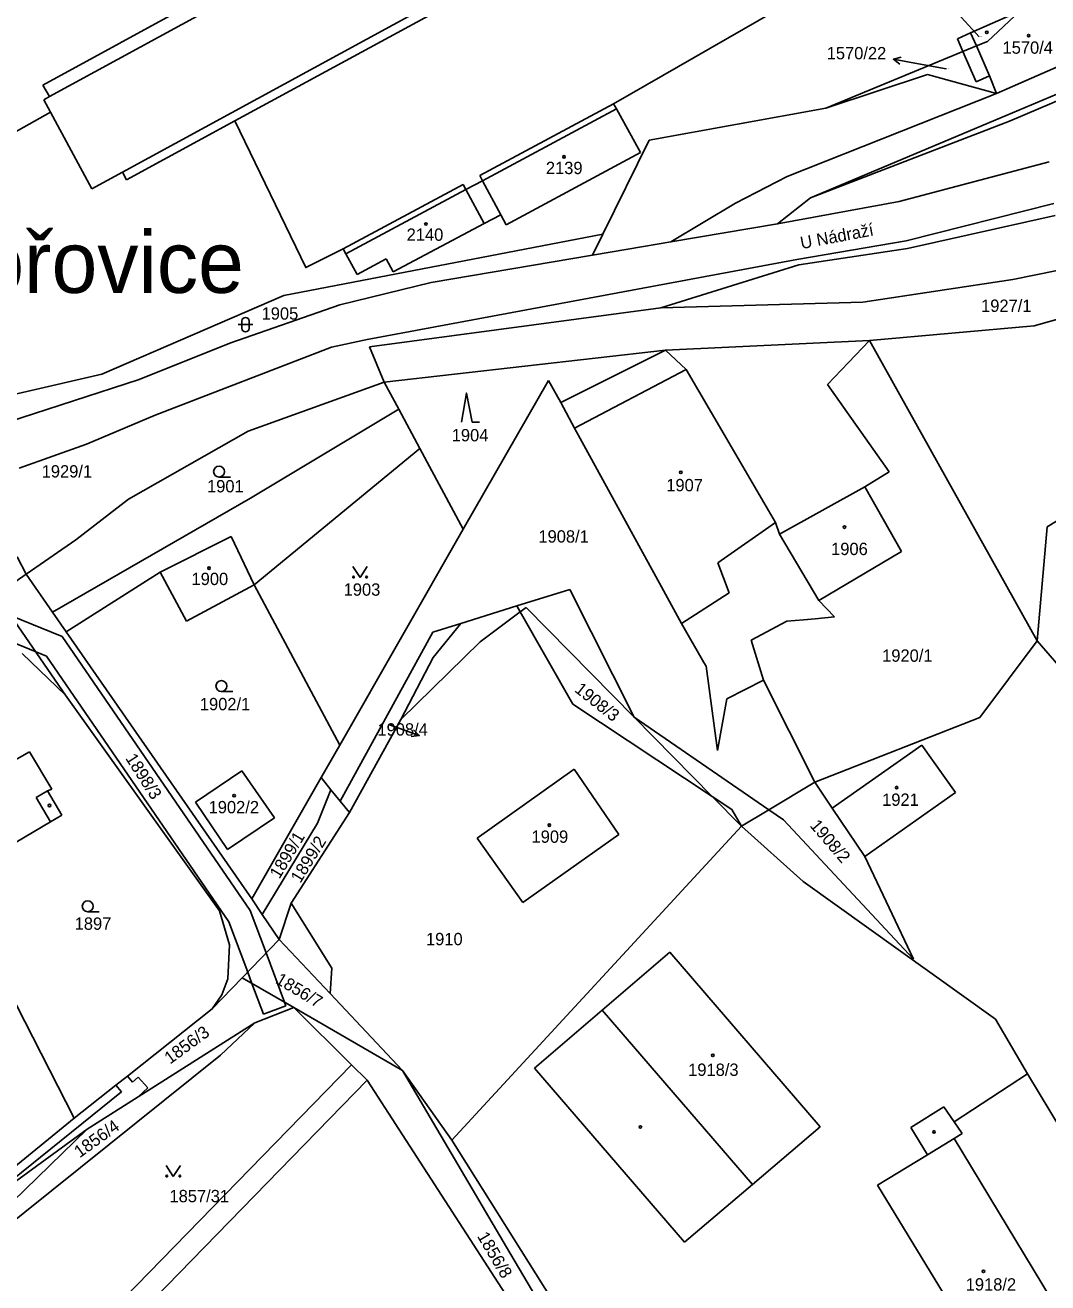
# Model space of a CAD drawing. Extents: x -785744 to -782822, y -1067550 to -1063910.
# Drawn here: x -783612.7 to -783471.6, y -1064804.7 to -1064631.1 of the extents above; entities that cross this region are included whole.
import ezdxf

# ---------------------------------------------------------------- set-up
doc = ezdxf.new("R2010")
doc.units = 0
for name, color, linetype in [('Hranice parcel', 7, 'Continuous'), ('Parcelní čísla', 7, 'Continuous'), ('Pop_ČP_popisy', 7, 'Continuous'), ('Vnitřní kresba', 7, 'Continuous'), ('Věcná břemena k části', 7, 'Continuous'), ('Značky budov', 7, 'Continuous'), ('Značky kultur', 7, 'Continuous')]:
    doc.layers.add(name, color=color, linetype=linetype)

msp = doc.modelspace()

# ---------------------------------------------------------------- linework, layer by layer
at = {"layer": 'Hranice parcel'}
for p, q in [((-783567.64, -1064774.59), (-783575.61, -1064766.7)), ((-783567.64, -1064774.59), (-783624.4, -1064832.8)), ((-783565.5, -1064776.71), (-783567.64, -1064774.59)), ((-783622.01, -1064834.73), (-783565.5, -1064776.71))]:
    msp.add_line(p, q, dxfattribs=at)
for points in [[(-783406.41, -1064548.36), (-783434.01, -1064557.73), (-783446.49, -1064574.53), (-783443.72, -1064576.95), (-783469.81, -1064601.4), (-783489.16, -1064617.61), (-783531.48, -1064641.99)], [(-783610.23, -1064639.43), (-783558.07, -1064610.91)], [(-783609.3, -1064641.01), (-783557.16, -1064612.59)], [(-783583.72, -1064644.35), (-783549.9, -1064625.97)], [(-783482.22, -1064632.22), (-783475.43, -1064629.22)], [(-783479.89, -1064633.38), (-783475.43, -1064629.22)], [(-783484.05, -1064633.02), (-783482.22, -1064632.22)], [(-783476.85, -1064644.39), (-783447.02, -1064631.71)], [(-783484.05, -1064633.02), (-783483.28, -1064634.78)], [(-783483.28, -1064634.78), (-783481.43, -1064634.02)], [(-783481.43, -1064634.02), (-783479.89, -1064633.38)], [(-783502.2, -1064642.62), (-783483.28, -1064634.78)], [(-783483.28, -1064634.78), (-783481.44, -1064638.96)], [(-783478.64, -1064640.59), (-783467.53, -1064635.69)], [(-783502.2, -1064642.62), (-783488.19, -1064637.96)], [(-783488.19, -1064637.96), (-783478.64, -1064640.59)], [(-783610.23, -1064639.43), (-783609.3, -1064641.01)], [(-783481.44, -1064638.96), (-783479.61, -1064638.16)], [(-783479.61, -1064638.16), (-783478.64, -1064640.59)], [(-783610.09, -1064641.45), (-783609.3, -1064641.01)], [(-783610.09, -1064641.45), (-783609.18, -1064643.14)], [(-783635.76, -1064665.64), (-783626.87, -1064653.09), (-783609.18, -1064643.14)], [(-783609.18, -1064643.14), (-783603.46, -1064653.71)], [(-783549.94, -1064651.91), (-783531.48, -1064641.99)], [(-783531.48, -1064641.99), (-783531.1, -1064642.69)], [(-783531.1, -1064642.69), (-783527.78, -1064648.73)], [(-783526.58, -1064647), (-783502.2, -1064642.62)], [(-783598.69, -1064652.49), (-783583.72, -1064644.35)], [(-783568.8, -1064662.02), (-783573.95, -1064664.6), (-783583.72, -1064644.35)], [(-783504.32, -1064654.99), (-783476.85, -1064644.39)], [(-783471.65, -1064700.37), (-783379.82, -1064644.56)], [(-783532.97, -1064660), (-783526.58, -1064647)], [(-783546.28, -1064658.69), (-783527.78, -1064648.73)], [(-783492.06, -1064655.46), (-783471.38, -1064650.02)], [(-783603.46, -1064653.71), (-783599.25, -1064651.41)], [(-783599.25, -1064651.41), (-783598.69, -1064652.49)], [(-783549.94, -1064651.91), (-783549.56, -1064652.61)], [(-783568.8, -1064662.02), (-783552.24, -1064653.14)], [(-783552.24, -1064653.14), (-783551.87, -1064653.84)], [(-783551.87, -1064653.84), (-783549.56, -1064652.61)], [(-783549.56, -1064652.61), (-783547.03, -1064657.3)], [(-783508.87, -1064658.56), (-783504.32, -1064654.99)], [(-783508.87, -1064658.56), (-783492.06, -1064655.46)], [(-783561.91, -1064665.16), (-783549.34, -1064658.53)], [(-783549.34, -1064658.53), (-783547.03, -1064657.3)], [(-783547.03, -1064657.3), (-783546.28, -1064658.69)], [(-783523.59, -1064661.04), (-783508.87, -1064658.56)], [(-783490.92, -1064661.98), (-783470.57, -1064657.42)], [(-783576.96, -1064668.46), (-783532.97, -1064660)], [(-783534.38, -1064662.87), (-783532.97, -1064660)], [(-783476.42, -1064666.22), (-783445.35, -1064659.93)], [(-783568.8, -1064662.02), (-783568.43, -1064662.72)], [(-783534.38, -1064662.87), (-783529.51, -1064662.04)], [(-783529.51, -1064662.04), (-783523.59, -1064661.04)], [(-783505.94, -1064664.2), (-783490.92, -1064661.98)], [(-783568.43, -1064662.72), (-783566.87, -1064665.55)], [(-783566.87, -1064665.55), (-783562.86, -1064663.38)], [(-783562.86, -1064663.38), (-783561.91, -1064665.16)], [(-783556.65, -1064666.67), (-783534.38, -1064662.87)], [(-783473.46, -1064672.62), (-783441.59, -1064663.64)], [(-783524.94, -1064670.17), (-783505.94, -1064664.2)], [(-783569.23, -1064669.73), (-783556.65, -1064666.67)], [(-783497.09, -1064669.36), (-783476.42, -1064666.22)], [(-783602.09, -1064679.32), (-783576.96, -1064668.46)], [(-783584.41, -1064675.02), (-783569.23, -1064669.73)], [(-783565.16, -1064675.53), (-783524.94, -1064670.17)], [(-783524.94, -1064670.17), (-783497.09, -1064669.36)], [(-783496.18, -1064674.65), (-783473.46, -1064672.62)], [(-783596.93, -1064680.02), (-783584.41, -1064675.02)], [(-783565.16, -1064675.53), (-783563.14, -1064680.39)], [(-783563.14, -1064680.39), (-783524.31, -1064675.97)], [(-783538.77, -1064683.22), (-783524.31, -1064675.97)], [(-783524.31, -1064675.97), (-783496.18, -1064674.65)], [(-783524.31, -1064675.97), (-783521.47, -1064678.68)], [(-783501.95, -1064680.73), (-783496.18, -1064674.65)], [(-783496.18, -1064674.65), (-783473.05, -1064716.08)], [(-783624.03, -1064684.34), (-783602.09, -1064679.32)], [(-783521.47, -1064678.68), (-783516.24, -1064687.62)], [(-783615.03, -1064685.94), (-783596.93, -1064680.02)], [(-783581.9, -1064687.18), (-783563.14, -1064680.39)], [(-783563.14, -1064680.39), (-783561.13, -1064684.11)], [(-783552.21, -1064700.69), (-783540.45, -1064680.16)], [(-783540.45, -1064680.16), (-783538.77, -1064683.22)], [(-783501.95, -1064680.73), (-783493.48, -1064692.79)], [(-783581.57, -1064696.39), (-783561.13, -1064684.11)], [(-783561.13, -1064684.11), (-783558.21, -1064689.54)], [(-783538.77, -1064683.22), (-783536.86, -1064686.74)], [(-783598.42, -1064696.55), (-783581.9, -1064687.18)], [(-783536.86, -1064686.74), (-783524.87, -1064708.65)], [(-783516.24, -1064687.62), (-783509.15, -1064699.76)], [(-783581.05, -1064708.36), (-783558.21, -1064689.54)], [(-783558.21, -1064689.54), (-783552.21, -1064700.69)], [(-783496.8, -1064694.84), (-783493.48, -1064692.79)], [(-783496.8, -1064694.84), (-783491.74, -1064703.79)], [(-783608.91, -1064712.12), (-783581.57, -1064696.39)], [(-783605.69, -1064702.14), (-783598.42, -1064696.55)], [(-783509.15, -1064699.76), (-783508.59, -1064701.39)], [(-783473.05, -1064716.08), (-783471.65, -1064700.37)], [(-783612.54, -1064706.91), (-783605.69, -1064702.14)], [(-783569.25, -1064730.47), (-783552.21, -1064700.69)], [(-783508.59, -1064701.39), (-783503.17, -1064710.51)], [(-783503.17, -1064710.51), (-783491.74, -1064703.79)], [(-783613.77, -1064704.5), (-783612.54, -1064706.91)], [(-783616.66, -1064709.75), (-783612.54, -1064706.91)], [(-783612.54, -1064706.91), (-783608.91, -1064712.12)], [(-783607.02, -1064714.83), (-783594.05, -1064706.6)], [(-783594.05, -1064706.6), (-783590.38, -1064713.39)], [(-783590.38, -1064713.39), (-783581.05, -1064708.36)], [(-783581.05, -1064708.36), (-783569.25, -1064730.47)], [(-783544.81, -1064711.28), (-783537.5, -1064709)], [(-783537.5, -1064709), (-783528.64, -1064726.64)], [(-783524.87, -1064708.65), (-783522.12, -1064713.7)], [(-783616.66, -1064709.75), (-783607.11, -1064723.57)], [(-783503.17, -1064710.51), (-783501, -1064712.8)], [(-783608.91, -1064712.12), (-783607.02, -1064714.83)], [(-783552.56, -1064713.7), (-783544.81, -1064711.28)], [(-783544.81, -1064711.28), (-783544.35, -1064712.08)], [(-783544.35, -1064712.08), (-783537.09, -1064724.82)], [(-783556.4, -1064714.9), (-783552.56, -1064713.7)], [(-783556.35, -1064718.4), (-783552.56, -1064713.7)], [(-783522.12, -1064713.7), (-783519.02, -1064719.07)], [(-783512.5, -1064716), (-783507.6, -1064713.4)], [(-783507.6, -1064713.4), (-783505.3, -1064713.19)], [(-783505.3, -1064713.19), (-783503.69, -1064713.04)], [(-783503.69, -1064713.04), (-783501, -1064712.8)], [(-783607.02, -1064714.83), (-783581.4, -1064751.68)], [(-783569.19, -1064738.23), (-783556.4, -1064714.9)], [(-783512.5, -1064716), (-783510.8, -1064721.52)], [(-783480.94, -1064726.68), (-783473.05, -1064716.08)], [(-783473.05, -1064716.08), (-783429.95, -1064765.8)], [(-783613.06, -1064717.86), (-783607.11, -1064723.57)], [(-783560.82, -1064726.95), (-783556.35, -1064718.4)], [(-783519.02, -1064719.07), (-783518.73, -1064719.6)], [(-783518.73, -1064719.6), (-783517.13, -1064731.23)], [(-783515.86, -1064724.1), (-783510.8, -1064721.52)], [(-783510.8, -1064721.52), (-783503.72, -1064735.61)], [(-783607.11, -1064723.57), (-783585.87, -1064753.35)], [(-783517.13, -1064731.23), (-783515.86, -1064724.1)], [(-783537.09, -1064724.82), (-783517.86, -1064737.59)], [(-783567.93, -1064739.79), (-783560.82, -1064726.95)], [(-783528.64, -1064726.64), (-783510.06, -1064739.41)], [(-783503.72, -1064735.61), (-783480.94, -1064726.68)], [(-783622.6, -1064737.39), (-783612.07, -1064731.4)], [(-783612.07, -1064731.4), (-783608.97, -1064736.54)], [(-783571.83, -1064734.96), (-783569.25, -1064730.47)], [(-783501.31, -1064739.19), (-783488.96, -1064730.47)], [(-783488.96, -1064730.47), (-783484.33, -1064737.04)], [(-783589.17, -1064738.34), (-783582.76, -1064734.05)], [(-783582.76, -1064734.05), (-783578.26, -1064740.52)], [(-783581.4, -1064751.68), (-783571.83, -1064734.96)], [(-783571.83, -1064734.96), (-783570.48, -1064736.63)], [(-783550.31, -1064743.32), (-783536.91, -1064733.81)], [(-783536.91, -1064733.81), (-783530.75, -1064742.8)], [(-783609.59, -1064736.8), (-783608.97, -1064736.54)], [(-783609.59, -1064736.8), (-783607.62, -1064740.16)], [(-783572.33, -1064741.27), (-783570.48, -1064736.63)], [(-783570.48, -1064736.63), (-783569.19, -1064738.23)], [(-783510.06, -1064739.41), (-783503.72, -1064735.61)], [(-783503.72, -1064735.61), (-783501.31, -1064739.19)], [(-783589.17, -1064738.34), (-783584.76, -1064744.89)], [(-783569.19, -1064738.23), (-783567.93, -1064739.79)], [(-783517.86, -1064737.59), (-783515.16, -1064739.38)], [(-783496.81, -1064745.83), (-783484.33, -1064737.04)], [(-783609.15, -1064741.06), (-783607.62, -1064740.16)], [(-783575.95, -1064752.28), (-783567.93, -1064739.79)], [(-783515.16, -1064739.38), (-783513.84, -1064741.67)], [(-783513.84, -1064741.67), (-783510.06, -1064739.41)], [(-783510.06, -1064739.41), (-783508.04, -1064740.8)], [(-783501.31, -1064739.19), (-783496.81, -1064745.83)], [(-783617.67, -1064746.07), (-783609.15, -1064741.06)], [(-783584.76, -1064744.89), (-783578.26, -1064740.52)], [(-783579.95, -1064753.84), (-783572.33, -1064741.27)], [(-783553.79, -1064784.98), (-783513.84, -1064741.67)], [(-783513.84, -1064741.67), (-783505.33, -1064749.28)], [(-783508.04, -1064740.8), (-783490.1, -1064760)], [(-783550.31, -1064743.32), (-783544.01, -1064752.21)], [(-783544.01, -1064752.21), (-783530.75, -1064742.8)], [(-783496.81, -1064745.83), (-783490.1, -1064760)], [(-783621.84, -1064750.79), (-783605.9, -1064781.96)], [(-783505.33, -1064749.28), (-783478.77, -1064768.31)], [(-783581.4, -1064751.68), (-783579.95, -1064753.84)], [(-783577.62, -1064757.29), (-783575.95, -1064752.28)], [(-783585.87, -1064753.35), (-783584.45, -1064758.06)], [(-783579.95, -1064753.84), (-783577.62, -1064757.29)], [(-783582.73, -1064762.59), (-783577.62, -1064757.29)], [(-783577.62, -1064757.29), (-783570.57, -1064764.76)], [(-783584.72, -1064762.75), (-783584.45, -1064758.06)], [(-783533.07, -1064767.06), (-783523.71, -1064759.04)], [(-783523.71, -1064759.04), (-783502.99, -1064783.13)], [(-783586.84, -1064766.85), (-783582.73, -1064762.59)], [(-783585.55, -1064764.95), (-783584.72, -1064762.75)], [(-783582.73, -1064762.59), (-783575.61, -1064766.7)], [(-783586.84, -1064766.85), (-783585.55, -1064764.95)], [(-783570.57, -1064764.76), (-783560.59, -1064775.38)], [(-783598.56, -1064776.14), (-783586.84, -1064766.85)], [(-783580.98, -1064768.82), (-783575.61, -1064766.7)], [(-783575.61, -1064766.7), (-783560.59, -1064775.38)], [(-783542.38, -1064775.05), (-783533.07, -1064767.06)], [(-783604.1, -1064783.45), (-783597.08, -1064779.01), (-783580.98, -1064768.82)], [(-783585.72, -1064773.24), (-783580.98, -1064768.82)], [(-783478.77, -1064768.31), (-783474.38, -1064775.84)], [(-783624.37, -1064804.26), (-783585.72, -1064773.24)], [(-783542.38, -1064775.05), (-783521.68, -1064799.08)], [(-783600.13, -1064777.39), (-783598.56, -1064776.14)], [(-783565.5, -1064776.71), (-783528.32, -1064834.2)], [(-783560.59, -1064775.38), (-783553.79, -1064784.98)], [(-783560.59, -1064775.38), (-783546.25, -1064799.74)], [(-783474.38, -1064775.84), (-783469.54, -1064783.82)], [(-783605.9, -1064781.96), (-783600.13, -1064777.39)], [(-783615.72, -1064790.01), (-783605.9, -1064781.96)], [(-783490.49, -1064783.25), (-783485.91, -1064780.4)], [(-783485.91, -1064780.4), (-783484.49, -1064782.45)], [(-783628.22, -1064806.86), (-783604.1, -1064783.45)], [(-783615.21, -1064791.55), (-783604.1, -1064783.45)], [(-783512.33, -1064791.1), (-783502.99, -1064783.13)], [(-783490.49, -1064783.25), (-783488.16, -1064787)], [(-783484.49, -1064782.45), (-783483.39, -1064784.05)], [(-783553.79, -1064784.98), (-783538.93, -1064808.62)], [(-783484.51, -1064784.74), (-783483.39, -1064784.05)], [(-783484.51, -1064784.74), (-783466.28, -1064814.88)], [(-783495.05, -1064791.19), (-783488.16, -1064787)], [(-783521.68, -1064799.08), (-783512.33, -1064791.1)], [(-783495.05, -1064791.19), (-783476.35, -1064821.9)], [(-783546.25, -1064799.74), (-783524.35, -1064836.82)]]:
    msp.add_lwpolyline(points, dxfattribs=at)
at = {"layer": 'Pop_ČP_popisy'}
for p, q in [((-783481.99, -1064631.72), (-783484.02, -1064629.51)), ((-783489.93, -1064636.4), (-783492.88, -1064635.86)), ((-783561.12, -1064728.16), (-783558.3, -1064729.17))]:
    msp.add_line(p, q, dxfattribs=at)
for points in [[(-783481.06, -1064632.74), (-783481.99, -1064631.72)], [(-783491.99, -1064636.53), (-783492.88, -1064635.86), (-783491.81, -1064635.55)], [(-783485.59, -1064637.19), (-783489.93, -1064636.4)], [(-783562.41, -1064727.7), (-783561.12, -1064728.16)], [(-783559.07, -1064728.36), (-783558.3, -1064729.17), (-783559.41, -1064729.3)]]:
    msp.add_lwpolyline(points, dxfattribs=at)
at = {"layer": 'Vnitřní kresba'}
for points in [[(-783599.25, -1064651.41), (-783550.5, -1064624.86)], [(-783477.32, -1064643.61), (-783442.39, -1064628.88)], [(-783482.22, -1064632.22), (-783481.43, -1064634.02)], [(-783481.43, -1064634.02), (-783479.61, -1064638.16)], [(-783507.55, -1064652.03), (-783478.64, -1064640.59)], [(-783549.56, -1064652.61), (-783531.1, -1064642.69)], [(-783504.32, -1064654.99), (-783477.32, -1064643.61)], [(-783514.67, -1064655.73), (-783507.55, -1064652.03)], [(-783568.43, -1064662.72), (-783551.87, -1064653.84)], [(-783551.87, -1064653.84), (-783549.34, -1064658.53)], [(-783523.59, -1064661.04), (-783514.67, -1064655.73)], [(-783491.12, -1064660.92), (-783470.76, -1064655.75)], [(-783506.2, -1064663.48), (-783491.12, -1064660.92)], [(-783565.49, -1064674.52), (-783506.2, -1064663.48)], [(-783594.72, -1064684.95), (-783570.39, -1064675.57)], [(-783570.39, -1064675.57), (-783565.49, -1064674.52)], [(-783536.86, -1064686.74), (-783521.47, -1064678.68)], [(-783604.19, -1064688.94), (-783594.72, -1064684.95)], [(-783613.5, -1064692.27), (-783604.19, -1064688.94)], [(-783508.59, -1064701.39), (-783496.8, -1064694.84)], [(-783517.1, -1064705.31), (-783509.15, -1064699.76)], [(-783594.05, -1064706.6), (-783584.24, -1064701.69)], [(-783584.24, -1064701.69), (-783581.05, -1064708.36)], [(-783517.1, -1064705.31), (-783515.53, -1064709.47)], [(-783522.12, -1064713.7), (-783515.53, -1064709.47)], [(-783549.88, -1064716.23), (-783544.35, -1064712.08)], [(-783544.35, -1064712.08), (-783543.56, -1064711.49)], [(-783543.56, -1064711.49), (-783528.64, -1064726.64)], [(-783560.82, -1064726.95), (-783549.88, -1064716.23)], [(-783528.64, -1064726.64), (-783517.86, -1064737.59)], [(-783611.12, -1064737.7), (-783609.59, -1064736.8)], [(-783611.12, -1064737.7), (-783609.15, -1064741.06)], [(-783517.86, -1064737.59), (-783513.84, -1064741.67)], [(-783575.95, -1064752.28), (-783570.37, -1064761.27)], [(-783570.57, -1064764.76), (-783570.37, -1064761.27)], [(-783533.07, -1064767.06), (-783512.33, -1064791.1)], [(-783484.49, -1064782.45), (-783474.38, -1064775.84)], [(-783488.16, -1064787), (-783484.51, -1064784.74)]]:
    msp.add_lwpolyline(points, dxfattribs=at)
at = {"layer": 'Věcná břemena k části'}
for points in [[(-783643.29, -1064704.43), (-783611.27, -1064717.56)], [(-783607.56, -1064715.51), (-783614.7, -1064712.58)], [(-783581.61, -1064753.31), (-783607.56, -1064715.51)], [(-783611.27, -1064717.56), (-783609.72, -1064718.19)], [(-783609.72, -1064718.19), (-783584.56, -1064754.85)], [(-783579.42, -1064759.16), (-783581.61, -1064753.31)], [(-783584.56, -1064754.85), (-783581.96, -1064761.79)], [(-783576.88, -1064765.97), (-783579.42, -1064759.16)], [(-783581.96, -1064761.79), (-783581.37, -1064763.38)], [(-783581.37, -1064763.38), (-783579.78, -1064767.62)], [(-783576.69, -1064766.47), (-783576.88, -1064765.97)], [(-783579.78, -1064767.62), (-783576.69, -1064766.47)], [(-783598.56, -1064776.14), (-783600.13, -1064777.39)], [(-783597.86, -1064777), (-783598.56, -1064776.14)], [(-783597.09, -1064776.29), (-783597.86, -1064777)], [(-783595.73, -1064777.75), (-783597.09, -1064776.29)], [(-783599.37, -1064778.31), (-783614.59, -1064790.59)], [(-783600.13, -1064777.39), (-783599.37, -1064778.31)], [(-783597.08, -1064779.01), (-783595.73, -1064777.75)], [(-783604.1, -1064783.45), (-783597.08, -1064779.01)], [(-783615.21, -1064791.55), (-783604.1, -1064783.45)]]:
    msp.add_lwpolyline(points, dxfattribs=at)
at = {"layer": 'Značky budov'}
for centre in [(-783479.98, -1064632.13), (-783474.22, -1064632.59), (-783538.32, -1064649.32), (-783557.37, -1064658.59), (-783522.2, -1064692.85), (-783499.63, -1064700.4), (-783587.29, -1064706.06), (-783492.43, -1064736.34), (-783609.3, -1064738.82), (-783583.82, -1064737.46), (-783540.35, -1064741.53), (-783517.78, -1064773.29), (-783527.78, -1064783.18), (-783487.27, -1064783.85), (-783480.45, -1064803.09)]:
    msp.add_circle(centre, 0.175, dxfattribs=at)
at = {"layer": 'Značky kultur'}
for p, q in [((-783583.26, -1064672.47), (-783581.26, -1064672.47)), ((-783582.76, -1064672.97), (-783582.76, -1064671.97)), ((-783581.76, -1064671.97), (-783581.76, -1064672.97)), ((-783585.91, -1064693.5), (-783584.31, -1064693.5)), ((-783567.46, -1064705.85), (-783566.46, -1064707.35)), ((-783566.46, -1064707.35), (-783565.46, -1064705.85)), ((-783585.59, -1064723.09), (-783583.99, -1064723.09)), ((-783604.03, -1064753.47), (-783602.43, -1064753.47)), ((-783593.22, -1064788.5), (-783592.22, -1064790)), ((-783592.22, -1064790), (-783591.22, -1064788.5))]:
    msp.add_line(p, q, dxfattribs=at)
msp.add_lwpolyline([(-783552.48, -1064685.91), (-783551.78, -1064681.91), (-783550.98, -1064685.91), (-783549.98, -1064685.91)], dxfattribs=at)
for centre, radius in [((-783585.91, -1064692.75), 0.75), ((-783567.36, -1064707.3), 0.112), ((-783565.56, -1064707.3), 0.112), ((-783585.59, -1064722.34), 0.75), ((-783604.03, -1064752.72), 0.75), ((-783593.12, -1064789.95), 0.112), ((-783591.32, -1064789.95), 0.112)]:
    msp.add_circle(centre, radius, dxfattribs=at)
for centre, start, end in [((-783582.26, -1064671.97), 0, 180), ((-783582.26, -1064672.97), 180, 0)]:
    msp.add_arc(centre, 0.5, start, end, dxfattribs=at)

# ---------------------------------------------------------------- texts
at = {"layer": 'Parcelní čísla'}
for s, height, p in [('1570/20', 0.1, (-783481.06, -1064632.74)), ('1570/4', 1.7, (-783477.82, -1064635.09)), ('1570/22', 0.1, (-783485.59, -1064637.19)), ('2139', 1.7, (-783540.82, -1064651.7)), ('2140', 1.7, (-783560.03, -1064660.9)), ('1927/1', 1.7, (-783480.78, -1064670.71)), ('1905', 1.7, (-783580.04, -1064671.78)), ('1904', 1.7, (-783553.81, -1064688.57)), ('1901', 1.7, (-783587.57, -1064695.61)), ('1907', 1.7, (-783524.21, -1064695.46)), ('1908/1', 1.7, (-783541.85, -1064702.54)), ('1906', 1.7, (-783501.47, -1064704.26)), ('1900', 1.7, (-783589.71, -1064708.4)), ('1903', 1.7, (-783568.72, -1064709.87)), ('1920/1', 1.7, (-783494.43, -1064718.98)), ('1902/1', 1.7, (-783588.56, -1064725.67)), ('1908/4', 0.1, (-783562.41, -1064727.7)), ('1902/2', 1.7, (-783587.35, -1064739.89)), ('1921', 1.7, (-783494.43, -1064738.86)), ('1909', 1.7, (-783542.8, -1064743.96)), ('1897', 1.7, (-783605.83, -1064755.96)), ('1910', 1.7, (-783557.36, -1064758.09)), ('1918/3', 1.7, (-783521.19, -1064776.12)), ('1857/31', 1.7, (-783592.75, -1064793.55)), ('1918/2', 1.7, (-783482.9, -1064805.74))]:
    msp.add_text(s, height=height, dxfattribs=at).set_placement(p)
for s, rotation, p in [('1908/3', 321.5778, (-783536.98, -1064723.02)), ('1898/3', 302.6791, (-783598.89, -1064732.3)), ('1908/2', 310.6444, (-783504.49, -1064741.63)), ('1899/1', 58.8912, (-783577.59, -1064749.04)), ('1899/2', 58.2483, (-783574.7, -1064749.63)), ('1856/7', 329.2694, (-783578.26, -1064763.25)), ('1856/3', 36.2506, (-783592.67, -1064774.57)), ('1856/4', 35.7144, (-783605.13, -1064787.49)), ('1856/8', 300.5914, (-783550.36, -1064798.24))]:
    msp.add_text(s, height=1.7, rotation=rotation, dxfattribs=at).set_placement(p)
at = {"layer": 'Pop_ČP_popisy'}
for s, height, p in [('1570/22', 1.7, (-783502.08, -1064635.86)), ('Hořovice', 8.5, (-783627.34, -1064668.09)), ('1929/1', 1.7, (-783610.38, -1064693.56)), ('1908/4', 1.7, (-783564.06, -1064729.17))]:
    msp.add_text(s, height=height, dxfattribs=at).set_placement(p)
msp.add_text('U Nádraží', height=1.7, rotation=10.7163, dxfattribs=at).set_placement((-783505.55, -1064662.05))

doc.saveas('drawing.dxf')
